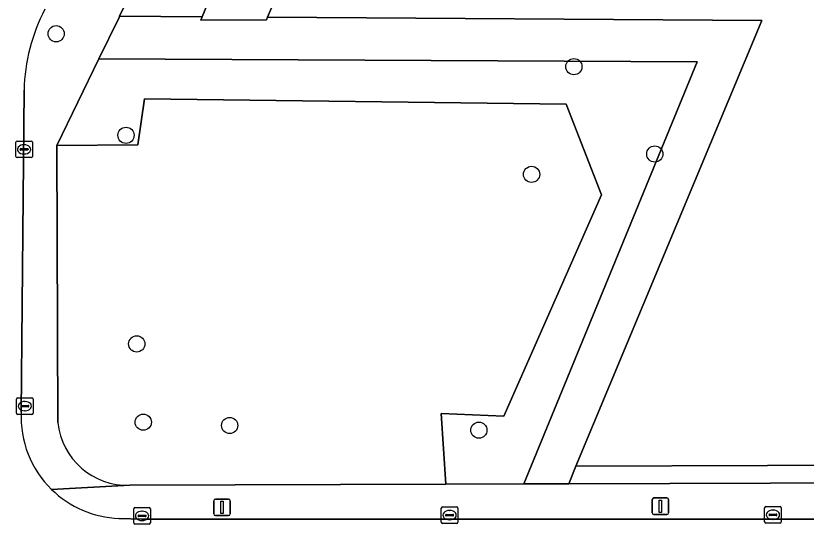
# Model space of a CAD drawing. Extents: x 160455 to 162082, y 388339 to 389736.
# Drawn here: x 161098.13 to 161145.8, y 388367.27 to 388397.94 of the extents above; entities that cross this region are included whole.
import ezdxf

# ---------------------------------------------------------------- set-up
doc = ezdxf.new("R2010")
doc.units = 0
for name, color, linetype in [('IMGEO_Boom', 7, 'Continuous'), ('IMGEO_Erf', 7, 'Continuous'), ('IMGEO_Groenvoorziening', 7, 'Continuous'), ('IMGEO_Haag', 7, 'Continuous'), ('IMGEO_Kolk', 7, 'Continuous'), ('IMGEO_Lichtmast', 7, 'Continuous'), ('IMGEO_Pand', 7, 'Continuous'), ('IMGEO_Rijbaan_lokaal_open', 7, 'Continuous'), ('IMGEO_Voetpad_open', 7, 'Continuous')]:
    doc.layers.add(name, color=color, linetype=linetype)

msp = doc.modelspace()

# ---------------------------------------------------------------- linework, layer by layer
at = {"layer": 'IMGEO_Boom'}
for centre in [(161100.564, 388396.857), (161131.789, 388394.873), (161104.779, 388390.73), (161136.669, 388389.598), (161129.237, 388388.371), (161105.424, 388378.142), (161105.819, 388373.421), (161111.029, 388373.222), (161126.06, 388372.94)]:
    msp.add_circle(centre, 0.489, dxfattribs=at)
at = {"layer": 'IMGEO_Erf'}
msp.add_lwpolyline([(161116.292, 388422.56), (161104.393, 388397.916), (161109.368, 388397.882), (161111.183, 388402.293), (161115.193, 388402.301), (161113.321, 388397.854), (161143.127, 388397.648), (161131.913, 388370.772), (161166.578, 388370.892), (161167.461, 388370.895), (161168.235, 388373.732), (161168.712, 388375.481), (161168.878, 388375.94), (161169.183, 388376.889), (161169.888, 388378.734), (161171.546, 388382.545), (161172.554, 388384.86)], dxfattribs=at)
at = {"layer": 'IMGEO_Groenvoorziening'}
for points in [[(161143.127, 388397.648), (161113.321, 388397.854), (161113.253, 388397.693), (161109.287, 388397.685), (161109.368, 388397.882), (161104.393, 388397.916), (161104.357, 388397.841), (161103.144, 388395.336), (161139.222, 388395.157), (161128.769, 388369.694), (161131.475, 388369.703), (161131.913, 388370.772)], [(161128.769, 388369.694), (161139.222, 388395.157), (161103.144, 388395.336), (161100.613, 388390.111), (161105.484, 388390.163), (161105.89, 388392.939), (161131.318, 388392.607), (161133.461, 388387.141), (161127.559, 388373.781), (161123.788, 388373.948), (161124.064, 388369.678)], [(161168.352, 388370.784), (161168.984, 388372.421), (161169.199, 388372.987), (161168.431, 388373.672), (161168.235, 388373.732), (161167.461, 388370.895), (161166.578, 388370.892), (161131.913, 388370.772), (161131.475, 388369.703), (161167.983, 388369.828)]]:
    msp.add_lwpolyline(points, close=True, dxfattribs=at)
msp.add_lwpolyline([(161105, 388369.613), (161124.064, 388369.678), (161123.788, 388373.948), (161127.559, 388373.781), (161133.461, 388387.141), (161131.318, 388392.607), (161105.89, 388392.939), (161105.484, 388390.163), (161100.613, 388390.111), (161100.663, 388373.398)], dxfattribs=at)
msp.add_arc((161104.869, 388373.84), 4.229, 186.0028, 271.7733, dxfattribs=at)
at = {"layer": 'IMGEO_Haag'}
msp.add_lwpolyline([(161168.352, 388370.784), (161168.984, 388372.421), (161169.199, 388372.987), (161168.431, 388373.672), (161168.235, 388373.732), (161167.461, 388370.895), (161166.578, 388370.892), (161131.913, 388370.772), (161131.475, 388369.703), (161167.983, 388369.828)], close=True, dxfattribs=at)
at = {"layer": 'IMGEO_Kolk'}
for p, q in [((161098.131, 388389.456), (161098.131, 388390.308)), ((161098.206, 388390.382), (161099.058, 388390.382)), ((161098.619, 388390.162), (161098.644, 388390.162)), ((161099.132, 388390.308), (161099.132, 388389.456)), ((161098.39, 388389.876), (161098.39, 388389.888)), ((161098.828, 388389.839), (161098.43, 388389.839)), ((161098.433, 388389.925), (161098.831, 388389.925)), ((161098.874, 388389.888), (161098.874, 388389.876)), ((161099.058, 388389.382), (161098.206, 388389.382)), ((161098.642, 388389.602), (161098.617, 388389.602)), ((161098.178, 388373.963), (161098.178, 388374.815)), ((161098.253, 388374.889), (161099.105, 388374.889)), ((161098.48, 388374.432), (161098.878, 388374.432)), ((161098.666, 388374.669), (161098.691, 388374.669)), ((161099.179, 388374.815), (161099.179, 388373.963)), ((161098.437, 388374.383), (161098.437, 388374.395)), ((161098.875, 388374.346), (161098.477, 388374.346)), ((161098.689, 388374.109), (161098.664, 388374.109)), ((161098.921, 388374.395), (161098.921, 388374.383)), ((161099.105, 388373.889), (161098.253, 388373.889)), ((161105.32, 388368.267), (161106.172, 388368.267)), ((161123.793, 388367.388), (161123.793, 388368.24)), ((161123.868, 388368.314), (161124.72, 388368.314)), ((161124.794, 388368.24), (161124.794, 388367.388)), ((161143.295, 388367.408), (161143.295, 388368.26)), ((161143.37, 388368.334), (161144.222, 388368.334)), ((161144.296, 388368.26), (161144.296, 388367.408)), ((161105.245, 388367.341), (161105.245, 388368.193)), ((161105.504, 388367.761), (161105.504, 388367.773)), ((161105.547, 388367.81), (161105.945, 388367.81)), ((161105.733, 388368.047), (161105.758, 388368.047)), ((161105.988, 388367.773), (161105.988, 388367.761)), ((161106.246, 388368.193), (161106.246, 388367.341)), ((161124.052, 388367.808), (161124.052, 388367.82)), ((161124.49, 388367.771), (161124.092, 388367.771)), ((161124.095, 388367.857), (161124.493, 388367.857)), ((161124.281, 388368.094), (161124.306, 388368.094)), ((161124.536, 388367.82), (161124.536, 388367.808)), ((161143.554, 388367.828), (161143.554, 388367.84)), ((161143.992, 388367.791), (161143.594, 388367.791)), ((161143.597, 388367.877), (161143.995, 388367.877)), ((161143.783, 388368.114), (161143.808, 388368.114)), ((161144.038, 388367.84), (161144.038, 388367.828)), ((161105.942, 388367.724), (161105.544, 388367.724)), ((161105.756, 388367.487), (161105.731, 388367.487)), ((161124.72, 388367.314), (161123.868, 388367.314)), ((161124.304, 388367.534), (161124.279, 388367.534)), ((161144.222, 388367.334), (161143.37, 388367.334)), ((161143.806, 388367.554), (161143.781, 388367.554)), ((161106.172, 388367.267), (161105.32, 388367.267))]:
    msp.add_line(p, q, dxfattribs=at)
for points in [[(161098.131, 388389.456), (161098.131, 388390.308)], [(161098.206, 388390.382), (161099.058, 388390.382)], [(161099.132, 388390.308), (161099.132, 388389.456)], [(161099.058, 388389.382), (161098.206, 388389.382)], [(161098.178, 388373.963), (161098.178, 388374.815)], [(161098.253, 388374.889), (161099.105, 388374.889)], [(161099.179, 388374.815), (161099.179, 388373.963)], [(161099.105, 388373.889), (161098.253, 388373.889)], [(161105.32, 388368.267), (161106.172, 388368.267)], [(161123.793, 388367.388), (161123.793, 388368.24)], [(161123.868, 388368.314), (161124.72, 388368.314)], [(161124.794, 388368.24), (161124.794, 388367.388)], [(161143.295, 388367.408), (161143.295, 388368.26)], [(161143.37, 388368.334), (161144.222, 388368.334)], [(161144.296, 388368.26), (161144.296, 388367.408)], [(161105.245, 388367.341), (161105.245, 388368.193)], [(161106.246, 388368.193), (161106.246, 388367.341)], [(161124.72, 388367.314), (161123.868, 388367.314)], [(161144.222, 388367.334), (161143.37, 388367.334)], [(161106.172, 388367.267), (161105.32, 388367.267)]]:
    msp.add_lwpolyline(points, dxfattribs=at)
for centre, radius, start, end in [((161098.208, 388390.306), 0.0765, 91.552, 178.448), ((161098.208, 388390.306), 0.0765, 91.552, 178.448), ((161099.056, 388390.306), 0.0765, 1.552, 88.448), ((161099.056, 388390.306), 0.0765, 1.552, 88.448), ((161098.43, 388389.885), 0.0403, 85.8775, 175.7526), ((161098.427, 388389.875), 0.0366, 178.938, 274.7102), ((161098.831, 388389.882), 0.043, 264.8664, 352.4533), ((161098.835, 388389.887), 0.0386, 1.7309, 96.639), ((161098.208, 388389.458), 0.0765, 181.552, 268.448), ((161098.208, 388389.458), 0.0765, 181.552, 268.448), ((161099.056, 388389.458), 0.0765, 271.552, 358.448), ((161099.056, 388389.458), 0.0765, 271.552, 358.448), ((161098.255, 388374.813), 0.0765, 91.552, 178.448), ((161098.255, 388374.813), 0.0765, 91.552, 178.448), ((161098.477, 388374.392), 0.0403, 85.8775, 175.7526), ((161098.882, 388374.394), 0.0386, 1.7309, 96.639), ((161099.103, 388374.813), 0.0765, 1.552, 88.448), ((161099.103, 388374.813), 0.0765, 1.552, 88.448), ((161098.255, 388373.965), 0.0765, 181.552, 268.448), ((161098.255, 388373.965), 0.0765, 181.552, 268.448), ((161098.474, 388374.382), 0.0366, 178.938, 274.7102), ((161098.878, 388374.389), 0.043, 264.8664, 352.4533), ((161099.103, 388373.965), 0.0765, 271.552, 358.448), ((161099.103, 388373.965), 0.0765, 271.552, 358.448), ((161105.322, 388368.191), 0.0765, 91.552, 178.448), ((161105.322, 388368.191), 0.0765, 91.552, 178.448), ((161106.17, 388368.191), 0.0765, 1.552, 88.448), ((161106.17, 388368.191), 0.0765, 1.552, 88.448), ((161123.87, 388368.238), 0.0765, 91.552, 178.448), ((161123.87, 388368.238), 0.0765, 91.552, 178.448), ((161124.718, 388368.238), 0.0765, 1.552, 88.448), ((161124.718, 388368.238), 0.0765, 1.552, 88.448), ((161143.372, 388368.258), 0.0765, 91.552, 178.448), ((161143.372, 388368.258), 0.0765, 91.552, 178.448), ((161144.22, 388368.258), 0.0765, 1.552, 88.448), ((161144.22, 388368.258), 0.0765, 1.552, 88.448), ((161105.544, 388367.77), 0.0403, 85.8775, 175.7526), ((161105.541, 388367.76), 0.0366, 178.938, 274.7102), ((161105.945, 388367.767), 0.043, 264.8664, 352.4533), ((161105.949, 388367.772), 0.0386, 1.7309, 96.639), ((161124.092, 388367.817), 0.0403, 85.8775, 175.7526), ((161124.089, 388367.807), 0.0366, 178.938, 274.7102), ((161124.493, 388367.814), 0.043, 264.8664, 352.4533), ((161124.497, 388367.819), 0.0386, 1.7309, 96.639), ((161143.594, 388367.837), 0.0403, 85.8775, 175.7526), ((161143.591, 388367.827), 0.0366, 178.938, 274.7102), ((161143.995, 388367.834), 0.043, 264.8664, 352.4533), ((161143.999, 388367.839), 0.0386, 1.7309, 96.639), ((161105.322, 388367.343), 0.0765, 181.552, 268.448), ((161105.322, 388367.343), 0.0765, 181.552, 268.448), ((161106.17, 388367.343), 0.0765, 271.552, 358.448), ((161106.17, 388367.343), 0.0765, 271.552, 358.448), ((161123.87, 388367.39), 0.0765, 181.552, 268.448), ((161123.87, 388367.39), 0.0765, 181.552, 268.448), ((161124.718, 388367.39), 0.0765, 271.552, 358.448), ((161124.718, 388367.39), 0.0765, 271.552, 358.448), ((161143.372, 388367.41), 0.0765, 181.552, 268.448), ((161143.372, 388367.41), 0.0765, 181.552, 268.448), ((161144.22, 388367.41), 0.0765, 271.552, 358.448), ((161144.22, 388367.41), 0.0765, 271.552, 358.448)]:
    msp.add_arc(centre, radius, start, end, dxfattribs=at)
for centre, major_axis, ratio, start_param, end_param in [((161098.618, 388389.882), (-0.387, 0.002), 0.722429, 4.712389, 7.853982), ((161098.643, 388389.882), (-0.39, 0.002), 0.717154, 1.570796, 4.712389), ((161098.665, 388374.389), (-0.387, 0.002), 0.722429, 4.712389, 7.853982), ((161098.69, 388374.389), (-0.39, 0.002), 0.717154, 1.570796, 4.712389), ((161105.732, 388367.767), (-0.387, 0.002), 0.722429, 4.712389, 7.853982), ((161105.757, 388367.767), (-0.39, 0.002), 0.717154, 1.570796, 4.712389), ((161124.28, 388367.814), (-0.387, 0.002), 0.722429, 4.712389, 7.853982), ((161124.305, 388367.814), (-0.39, 0.002), 0.717154, 1.570796, 4.712389), ((161143.782, 388367.834), (-0.387, 0.002), 0.722429, 4.712389, 7.853982), ((161143.807, 388367.834), (-0.39, 0.002), 0.717154, 1.570796, 4.712389)]:
    msp.add_ellipse(centre, major_axis=major_axis, ratio=ratio, start_param=start_param, end_param=end_param, dxfattribs=at)
at = {"layer": 'IMGEO_Lichtmast'}
for p, q in [((161110.172, 388368.785), (161110.962, 388368.785)), ((161110.962, 388368.785), (161110.172, 388368.785)), ((161136.513, 388367.948), (161136.513, 388368.748)), ((161136.513, 388368.748), (161136.513, 388367.948)), ((161136.613, 388368.848), (161137.403, 388368.848)), ((161137.403, 388368.848), (161136.613, 388368.848)), ((161137.503, 388368.748), (161137.503, 388367.948)), ((161137.503, 388367.948), (161137.503, 388368.748)), ((161110.072, 388367.885), (161110.072, 388368.685)), ((161110.072, 388368.685), (161110.072, 388367.885)), ((161111.062, 388368.685), (161111.062, 388367.885)), ((161111.062, 388367.885), (161111.062, 388368.685)), ((161110.962, 388367.785), (161110.172, 388367.785)), ((161110.172, 388367.785), (161110.962, 388367.785)), ((161137.403, 388367.848), (161136.613, 388367.848)), ((161136.613, 388367.848), (161137.403, 388367.848))]:
    msp.add_line(p, q, dxfattribs=at)
for points in [[(161136.933, 388368.723), (161137.083, 388368.723), (161137.083, 388367.973), (161136.933, 388367.973), (161136.933, 388368.723)], [(161110.492, 388368.66), (161110.642, 388368.66), (161110.642, 388367.91), (161110.492, 388367.91), (161110.492, 388368.66)]]:
    msp.add_lwpolyline(points, dxfattribs=at)
for centre, start, end in [((161110.172, 388368.685), 90, 180), ((161110.172, 388368.685), 90, 180), ((161110.962, 388368.685), 0, 90), ((161110.962, 388368.685), 360, 90), ((161136.613, 388368.748), 90, 180), ((161136.613, 388368.748), 90, 180), ((161137.403, 388368.748), 0, 90), ((161137.403, 388368.748), 360, 90), ((161110.172, 388367.885), 180, 270), ((161110.172, 388367.885), 180, 270), ((161110.962, 388367.885), 270, 0), ((161110.962, 388367.885), 270, 0), ((161136.613, 388367.948), 180, 270), ((161136.613, 388367.948), 180, 270), ((161137.403, 388367.948), 270, 0), ((161137.403, 388367.948), 270, 0)]:
    msp.add_arc(centre, 0.1, start, end, dxfattribs=at)
at = {"layer": 'IMGEO_Pand'}
msp.add_lwpolyline([(161115.193, 388402.301), (161111.183, 388402.293), (161109.368, 388397.882), (161109.287, 388397.685), (161113.253, 388397.693), (161113.321, 388397.854)], close=True, dxfattribs=at)
at = {"layer": 'IMGEO_Rijbaan_lokaal_open'}
for points in [[(161098.453, 388374.023), (161098.628, 388393.458)], [(161167.655, 388367.586), (161165.889, 388367.545), (161161.999, 388367.545), (161157.872, 388367.545), (161151.958, 388367.573), (161146.272, 388367.573), (161141.338, 388367.573), (161137.614, 388367.573), (161132.598, 388367.573), (161127.936, 388367.573), (161123.12, 388367.573), (161118.854, 388367.573), (161114.686, 388367.573), (161110.009, 388367.573), (161105.776, 388367.573), (161104.338, 388367.614)]]:
    msp.add_lwpolyline(points, dxfattribs=at)
for centre, radius, start, end in [((161109.663, 388393.206), 11.038, 152.3354, 178.692), ((161104.583, 388373.748), 6.136, 177.4269, 225.5895), ((161104.588, 388373.751), 6.142, 225.5832, 267.6683)]:
    msp.add_arc(centre, radius, start, end, dxfattribs=at)
at = {"layer": 'IMGEO_Voetpad_open'}
for points in [[(161100.663, 388373.398), (161100.613, 388390.111), (161103.144, 388395.336), (161104.357, 388397.841), (161104.393, 388397.916), (161116.292, 388422.56)], [(161098.628, 388393.458), (161098.453, 388374.023)], [(161170.755, 388369.837), (161167.983, 388369.828), (161131.475, 388369.703), (161128.769, 388369.694), (161124.064, 388369.678), (161105, 388369.613), (161100.289, 388369.364)], [(161100.289, 388369.364), (161105, 388369.613)], [(161104.338, 388367.614), (161105.776, 388367.573), (161110.009, 388367.573), (161114.686, 388367.573), (161118.854, 388367.573), (161123.12, 388367.573), (161127.936, 388367.573), (161132.598, 388367.573), (161137.614, 388367.573), (161141.338, 388367.573), (161146.272, 388367.573), (161151.958, 388367.573), (161157.872, 388367.545), (161161.999, 388367.545), (161165.889, 388367.545), (161167.655, 388367.586)]]:
    msp.add_lwpolyline(points, dxfattribs=at)
for centre, radius, start, end in [((161109.663, 388393.206), 11.038, 152.3354, 178.692), ((161104.583, 388373.748), 6.136, 177.4269, 225.5895), ((161104.869, 388373.84), 4.229, 186.0028, 271.7733), ((161104.588, 388373.751), 6.142, 225.5832, 267.6683)]:
    msp.add_arc(centre, radius, start, end, dxfattribs=at)

doc.saveas('drawing.dxf')
